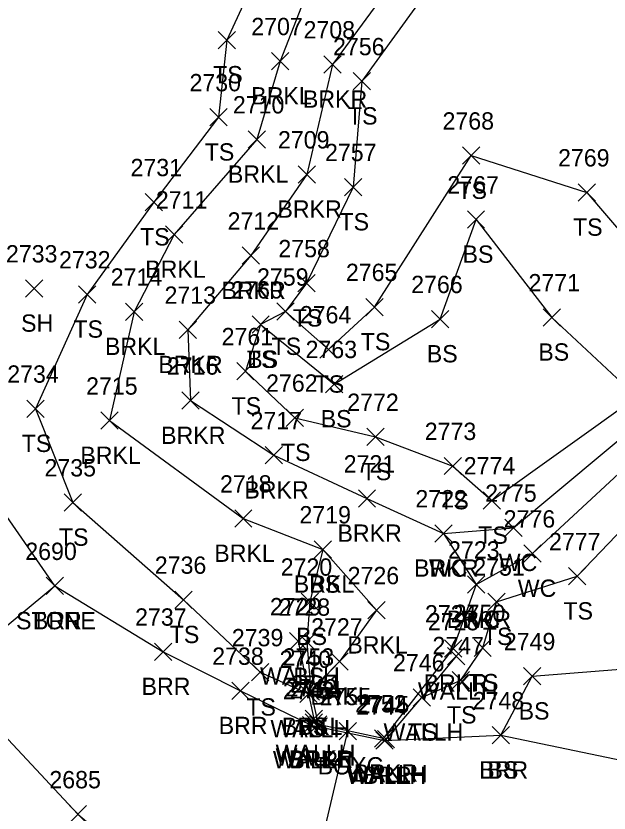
# Model space of a CAD drawing. Extents: x 1505656 to 1508446, y 700805 to 703031.
# Drawn here: x 1506598.8 to 1506667.3, y 701922.6 to 702014.6 of the extents above; entities that cross this region are included whole.
import ezdxf

# ---------------------------------------------------------------- set-up
doc = ezdxf.new("R2010")
doc.units = 0
for name, color, linetype in [('D_A', 7, 'Continuous'), ('D_I', 7, 'Continuous'), ('D_TIC', 7, 'Continuous'), ('DDEFAULT', 7, 'Continuous'), ('DHW', 7, 'Continuous'), ('L_A', 7, 'Continuous'), ('L_I', 7, 'Continuous'), ('L_TIC', 7, 'Continuous'), ('LABL', 7, 'Continuous'), ('LASF', 7, 'Continuous'), ('LAWE', 7, 'Continuous'), ('LELB', 7, 'Continuous')]:
    doc.layers.add(name, color=color, linetype=linetype)

msp = doc.modelspace()

# ---------------------------------------------------------------- linework, layer by layer
at = {"layer": 'D_TIC'}
for points in [[(1506630.372, 701941.387), (1506632.372, 701943.387)], [(1506632.372, 701941.387), (1506630.372, 701943.387)], [(1506648.6, 701939.655), (1506650.6, 701941.655)], [(1506650.6, 701939.655), (1506648.6, 701941.655)], [(1506631.569, 701935.322), (1506633.569, 701937.322)], [(1506633.569, 701935.322), (1506631.569, 701937.322)], [(1506644.636, 701934.917), (1506646.636, 701936.917)], [(1506646.636, 701934.917), (1506644.636, 701936.917)], [(1506644.636, 701934.917), (1506646.636, 701936.917)], [(1506646.636, 701934.917), (1506644.636, 701936.917)], [(1506631.863, 701931.707), (1506633.863, 701933.707)], [(1506633.863, 701931.707), (1506631.863, 701933.707)], [(1506632.176, 701932.018), (1506634.176, 701934.018)], [(1506634.176, 701932.018), (1506632.176, 701934.018)], [(1506632.179, 701932.444), (1506634.179, 701934.444)], [(1506634.179, 701932.444), (1506632.179, 701934.444)], [(1506636.122, 701931.016), (1506638.122, 701933.016)], [(1506638.122, 701931.016), (1506636.122, 701933.016)], [(1506640.344, 701929.926), (1506642.344, 701931.926)], [(1506642.344, 701929.926), (1506640.344, 701931.926)], [(1506640.513, 701930.092), (1506642.513, 701932.092)], [(1506642.513, 701930.092), (1506640.513, 701932.092)]]:
    msp.add_lwpolyline(points, dxfattribs=at)
at = {"layer": 'DDEFAULT'}
msp.add_lwpolyline([(1506620.071, 701859.635), (1506637.122, 701932.016)], dxfattribs=at)
at = {"layer": 'DHW'}
for points in [[(1506631.372, 701942.387), (1506632.569, 701936.322), (1506633.179, 701933.444), (1506633.176, 701933.018), (1506632.863, 701932.707), (1506641.344, 701930.926), (1506641.513, 701931.092), (1506645.636, 701935.917)], [(1506649.6, 701940.655), (1506645.636, 701935.917)]]:
    msp.add_lwpolyline(points, dxfattribs=at)
at = {"layer": 'L_TIC'}
for points in [[(1506622.136, 702010.803), (1506624.136, 702012.803)], [(1506624.136, 702010.803), (1506622.136, 702012.803)], [(1506628.295, 702008.365), (1506630.295, 702010.365)], [(1506630.295, 702008.365), (1506628.295, 702010.365)], [(1506634.327, 702007.988), (1506636.327, 702009.988)], [(1506636.327, 702007.988), (1506634.327, 702009.988)], [(1506637.712, 702006.047), (1506639.712, 702008.047)], [(1506639.712, 702006.047), (1506637.712, 702008.047)], [(1506621.165, 702001.884), (1506623.165, 702003.884)], [(1506623.165, 702001.884), (1506621.165, 702003.884)], [(1506625.605, 701999.328), (1506627.605, 702001.328)], [(1506627.605, 701999.328), (1506625.605, 702001.328)], [(1506650.348, 701997.462), (1506652.348, 701999.462)], [(1506652.348, 701997.462), (1506650.348, 701999.462)], [(1506631.382, 701995.289), (1506633.382, 701997.289)], [(1506633.382, 701995.289), (1506631.382, 701997.289)], [(1506636.728, 701993.823), (1506638.728, 701995.823)], [(1506638.728, 701993.823), (1506636.728, 701995.823)], [(1506663.7, 701993.207), (1506665.7, 701995.207)], [(1506665.7, 701993.207), (1506663.7, 701995.207)], [(1506613.7, 701992.085), (1506615.7, 701994.085)], [(1506615.7, 701992.085), (1506613.7, 701994.085)], [(1506650.908, 701990.085), (1506652.908, 701992.085)], [(1506652.908, 701990.085), (1506650.908, 701992.085)], [(1506616.054, 701988.351), (1506618.054, 701990.351)], [(1506618.054, 701988.351), (1506616.054, 701990.351)], [(1506624.911, 701985.912), (1506626.911, 701987.912)], [(1506626.911, 701985.912), (1506624.911, 701987.912)], [(1506631.342, 701982.726), (1506633.342, 701984.726)], [(1506633.342, 701982.726), (1506631.342, 701984.726)], [(1506599.876, 701982.126), (1506601.876, 701984.126)], [(1506601.876, 701982.126), (1506599.876, 701984.126)], [(1506606.007, 701981.44), (1506608.007, 701983.44)], [(1506608.007, 701981.44), (1506606.007, 701983.44)], [(1506639.187, 701979.981), (1506641.187, 701981.981)], [(1506641.187, 701979.981), (1506639.187, 701981.981)], [(1506611.41, 701979.443), (1506613.41, 701981.443)], [(1506613.41, 701979.443), (1506611.41, 701981.443)], [(1506628.889, 701979.447), (1506630.889, 701981.447)], [(1506630.889, 701979.447), (1506628.889, 701981.447)], [(1506628.889, 701979.447), (1506630.889, 701981.447)], [(1506630.889, 701979.447), (1506628.889, 701981.447)], [(1506646.784, 701978.588), (1506648.784, 701980.588)], [(1506648.784, 701978.588), (1506646.784, 701980.588)], [(1506659.659, 701978.788), (1506661.659, 701980.788)], [(1506661.659, 701978.788), (1506659.659, 701980.788)], [(1506626.037, 701977.953), (1506628.037, 701979.953)], [(1506628.037, 701977.953), (1506626.037, 701979.953)], [(1506626.037, 701977.953), (1506628.037, 701979.953)], [(1506628.037, 701977.953), (1506626.037, 701979.953)], [(1506617.625, 701977.349), (1506619.625, 701979.349)], [(1506619.625, 701977.349), (1506617.625, 701979.349)], [(1506633.864, 701975.093), (1506635.864, 701977.093)], [(1506635.864, 701975.093), (1506633.864, 701977.093)], [(1506624.267, 701972.57), (1506626.267, 701974.57)], [(1506626.267, 701972.57), (1506624.267, 701974.57)], [(1506634.53, 701971.086), (1506636.53, 701973.086)], [(1506636.53, 701971.086), (1506634.53, 701973.086)], [(1506617.947, 701969.171), (1506619.947, 701971.171)], [(1506619.947, 701969.171), (1506617.947, 701971.171)], [(1506600.028, 701968.243), (1506602.028, 701970.243)], [(1506602.028, 701968.243), (1506600.028, 701970.243)], [(1506608.57, 701966.865), (1506610.57, 701968.865)], [(1506610.57, 701966.865), (1506608.57, 701968.865)], [(1506629.97, 701967.203), (1506631.97, 701969.203)], [(1506631.97, 701967.203), (1506629.97, 701969.203)], [(1506639.296, 701964.989), (1506641.296, 701966.989)], [(1506641.296, 701964.989), (1506639.296, 701966.989)], [(1506627.562, 701962.875), (1506629.562, 701964.875)], [(1506629.562, 701962.875), (1506627.562, 701964.875)], [(1506648.247, 701961.627), (1506650.247, 701963.627)], [(1506650.247, 701961.627), (1506648.247, 701963.627)], [(1506604.33, 701957.417), (1506606.33, 701959.417)], [(1506606.33, 701957.417), (1506604.33, 701959.417)], [(1506638.318, 701957.874), (1506640.318, 701959.874)], [(1506640.318, 701957.874), (1506638.318, 701959.874)], [(1506652.749, 701957.65), (1506654.749, 701959.65)], [(1506654.749, 701957.65), (1506652.749, 701959.65)], [(1506624.035, 701955.559), (1506626.035, 701957.559)], [(1506626.035, 701955.559), (1506624.035, 701957.559)], [(1506647.167, 701953.848), (1506649.167, 701955.848)], [(1506649.167, 701953.848), (1506647.167, 701955.848)], [(1506647.167, 701953.848), (1506649.167, 701955.848)], [(1506649.167, 701953.848), (1506647.167, 701955.848)], [(1506655.224, 701954.499), (1506657.224, 701956.499)], [(1506657.224, 701954.499), (1506655.224, 701956.499)], [(1506633.216, 701952), (1506635.216, 701954)], [(1506635.216, 701952), (1506633.216, 701954)], [(1506633.216, 701952), (1506635.216, 701954)], [(1506635.216, 701952), (1506633.216, 701954)], [(1506657.421, 701951.519), (1506659.421, 701953.519)], [(1506659.421, 701951.519), (1506657.421, 701953.519)], [(1506662.595, 701948.901), (1506664.595, 701950.901)], [(1506664.595, 701948.901), (1506662.595, 701950.901)], [(1506602.247, 701947.775), (1506604.247, 701949.775)], [(1506604.247, 701947.775), (1506602.247, 701949.775)], [(1506602.247, 701947.775), (1506604.247, 701949.775)], [(1506604.247, 701947.775), (1506602.247, 701949.775)], [(1506650.939, 701947.935), (1506652.939, 701949.935)], [(1506652.939, 701947.935), (1506650.939, 701949.935)], [(1506650.939, 701947.935), (1506652.939, 701949.935)], [(1506652.939, 701947.935), (1506650.939, 701949.935)], [(1506617.124, 701946.182), (1506619.124, 701948.182)], [(1506619.124, 701946.182), (1506617.124, 701948.182)], [(1506631.698, 701945.963), (1506633.698, 701947.963)], [(1506633.698, 701945.963), (1506631.698, 701947.963)], [(1506653.293, 701945.964), (1506655.293, 701947.964)], [(1506655.293, 701945.964), (1506653.293, 701947.964)], [(1506639.4, 701944.978), (1506641.4, 701946.978)], [(1506641.4, 701944.978), (1506639.4, 701946.978)], [(1506631.375, 701941.341), (1506633.375, 701943.341)], [(1506633.375, 701941.341), (1506631.375, 701943.341)], [(1506631.375, 701941.341), (1506633.375, 701943.341)], [(1506633.375, 701941.341), (1506631.375, 701943.341)], [(1506614.794, 701940.191), (1506616.794, 701942.191)], [(1506616.794, 701940.191), (1506614.794, 701942.191)], [(1506648.268, 701940.565), (1506650.268, 701942.565)], [(1506650.268, 701940.565), (1506648.268, 701942.565)], [(1506651.678, 701940.617), (1506653.678, 701942.617)], [(1506653.678, 701940.617), (1506651.678, 701942.617)], [(1506635.125, 701939.056), (1506637.125, 701941.056)], [(1506637.125, 701939.056), (1506635.125, 701941.056)], [(1506625.974, 701937.814), (1506627.974, 701939.814)], [(1506627.974, 701937.814), (1506625.974, 701939.814)], [(1506657.389, 701937.355), (1506659.389, 701939.355)], [(1506659.389, 701937.355), (1506657.389, 701939.355)], [(1506649.139, 701936.897), (1506651.139, 701938.897)], [(1506651.139, 701936.897), (1506649.139, 701938.897)], [(1506623.7, 701935.673), (1506625.7, 701937.673)], [(1506625.7, 701935.673), (1506623.7, 701937.673)], [(1506631.569, 701935.322), (1506633.569, 701937.322)], [(1506633.569, 701935.322), (1506631.569, 701937.322)], [(1506631.837, 701935.578), (1506633.837, 701937.578)], [(1506633.837, 701935.578), (1506631.837, 701937.578)], [(1506631.837, 701935.578), (1506633.837, 701937.578)], [(1506633.837, 701935.578), (1506631.837, 701937.578)], [(1506644.636, 701934.917), (1506646.636, 701936.917)], [(1506646.636, 701934.917), (1506644.636, 701936.917)], [(1506631.863, 701931.707), (1506633.863, 701933.707)], [(1506633.863, 701931.707), (1506631.863, 701933.707)], [(1506632.685, 701931.799), (1506634.685, 701933.799)], [(1506634.685, 701931.799), (1506632.685, 701933.799)], [(1506632.685, 701931.799), (1506634.685, 701933.799)], [(1506634.685, 701931.799), (1506632.685, 701933.799)], [(1506640.197, 701930.178), (1506642.197, 701932.178)], [(1506642.197, 701930.178), (1506640.197, 701932.178)], [(1506640.344, 701929.926), (1506642.344, 701931.926)], [(1506642.344, 701929.926), (1506640.344, 701931.926)], [(1506653.792, 701930.541), (1506655.792, 701932.541)], [(1506655.792, 701930.541), (1506653.792, 701932.541)], [(1506653.792, 701930.541), (1506655.792, 701932.541)], [(1506655.792, 701930.541), (1506653.792, 701932.541)], [(1506604.94, 701921.416), (1506606.94, 701923.416)], [(1506606.94, 701921.416), (1506604.94, 701923.416)], [(1506604.94, 701921.416), (1506606.94, 701923.416)], [(1506606.94, 701921.416), (1506604.94, 701923.416)]]:
    msp.add_lwpolyline(points, dxfattribs=at)
at = {"layer": 'LABL'}
for points in [[(1506641.344, 701930.926), (1506654.792, 701931.541), (1506676.404, 701927.033), (1506697.394, 701910.817), (1506724.279, 701924.517), (1506741.614, 701947.32), (1506768.496, 701950.405)], [(1506603.247, 701948.775), (1506615.794, 701941.191), (1506624.7, 701936.673), (1506632.863, 701932.707)]]:
    msp.add_lwpolyline(points, dxfattribs=at)
at = {"layer": 'LASF'}
msp.add_lwpolyline([(1506554.93, 702055.47), (1506533.322, 702053.622), (1506522.582, 702042.748), (1506515.023, 702030.816), (1506503.541, 702009.378), (1506500.8, 701998.624), (1506503.55, 701986.781), (1506510.719, 701977.949), (1506534.716, 701955.652), (1506561.035, 701933.914), (1506571.188, 701927.294), (1506589.931, 701923.566), (1506590.873, 701938.499), (1506603.247, 701948.775), (1506591.719, 701965.434), (1506580.312, 701969.882), (1506567.135, 701979.967), (1506551.686, 701997.121), (1506534.139, 702019.955), (1506537.672, 702029.669)], dxfattribs=at)
at = {"layer": 'LAWE'}
for points in [[(1506686.798, 702100.191), (1506661.635, 702092.839), (1506649.951, 702083.842), (1506635.521, 702068.324), (1506640.256, 702058.025), (1506640.316, 702037.599), (1506629.295, 702009.365), (1506626.605, 702000.328), (1506617.054, 701989.351), (1506612.41, 701980.443), (1506609.57, 701967.865), (1506625.035, 701956.559), (1506634.216, 701953), (1506640.4, 701945.978), (1506636.125, 701940.056), (1506632.837, 701936.578), (1506633.685, 701932.799)], [(1506730.095, 702096.797), (1506703.008, 702087.371), (1506668.718, 702080.037), (1506653.031, 702073.19), (1506649.286, 702063.593), (1506653.891, 702055.248), (1506658.144, 702050.705), (1506653.193, 702033.295), (1506635.327, 702008.988), (1506632.382, 701996.289), (1506625.911, 701986.912), (1506618.625, 701978.349), (1506618.947, 701970.171), (1506628.562, 701963.875), (1506639.318, 701958.874), (1506648.167, 701954.848), (1506651.939, 701948.935), (1506649.268, 701941.565), (1506641.197, 701931.178), (1506633.685, 701932.799)], [(1506648.167, 701954.848), (1506656.224, 701955.499), (1506672.08, 701968.698), (1506688.578, 701975.928), (1506701.637, 701978.337), (1506716.401, 701985.002), (1506744.218, 701975.183), (1506765.076, 701976.591), (1506790.512, 701973.781), (1506790.117, 701971.896)], [(1506651.939, 701948.935), (1506658.421, 701952.519), (1506673.643, 701966.593), (1506689.458, 701973.688), (1506702.858, 701974.859), (1506717.036, 701981.072), (1506744.071, 701969.11), (1506765.867, 701971.902), (1506790.117, 701971.896)]]:
    msp.add_lwpolyline(points, dxfattribs=at)
at = {"layer": 'LELB'}
for points in [[(1506680.81, 702103.157), (1506660.506, 702095.651), (1506648.953, 702085.423), (1506633.622, 702068.567), (1506637.525, 702057.839), (1506636.561, 702040.869), (1506623.136, 702011.803), (1506622.165, 702002.884), (1506614.7, 701993.085), (1506607.007, 701982.44), (1506601.028, 701969.243), (1506605.33, 701958.417), (1506618.124, 701947.182), (1506626.974, 701938.814), (1506632.569, 701936.322)], [(1506729.537, 702093.109), (1506702.934, 702083.621), (1506669.924, 702078.118), (1506659.77, 702069.951), (1506655.787, 702058.45), (1506664.281, 702051.431), (1506657.103, 702032.367), (1506638.712, 702007.047), (1506637.728, 701994.823), (1506632.342, 701983.726), (1506629.889, 701980.447), (1506627.037, 701978.953), (1506625.267, 701973.57), (1506630.97, 701968.203), (1506640.296, 701965.989), (1506649.247, 701962.627), (1506653.749, 701958.65), (1506670.468, 701970.628), (1506688.128, 701978.947), (1506700.485, 701983.275), (1506715.811, 701989.862)], [(1506503.541, 702009.378), (1506519.04, 702009.373), (1506530.025, 701989.895), (1506548.632, 701970.315), (1506570.048, 701955.047), (1506590.873, 701938.499), (1506605.94, 701922.416), (1506628.149, 701903.654)], [(1506629.889, 701980.447), (1506634.864, 701976.093), (1506640.187, 701980.981), (1506651.348, 701998.462), (1506664.7, 701994.207), (1506671.753, 701985.95), (1506688.128, 701978.947)], [(1506627.037, 701978.953), (1506635.53, 701972.086), (1506647.784, 701979.588), (1506651.908, 701991.085), (1506660.659, 701979.788), (1506670.468, 701970.628)], [(1506645.636, 701935.917), (1506650.139, 701937.897), (1506652.678, 701941.617), (1506654.293, 701946.964), (1506663.595, 701949.901), (1506676.23, 701963.055), (1506689.807, 701970.229), (1506703.554, 701971.162), (1506718.922, 701975.731), (1506743.548, 701962.771), (1506767.475, 701968.345), (1506789.515, 701969.256)], [(1506634.216, 701953), (1506632.698, 701946.963), (1506632.375, 701942.341)], [(1506632.375, 701942.341), (1506632.837, 701936.578)], [(1506654.792, 701931.541), (1506658.389, 701938.355), (1506677.307, 701939.861), (1506691.559, 701925.328), (1506697.394, 701910.817), (1506707.917, 701903.994), (1506727.851, 701893.891), (1506737.312, 701894.777)]]:
    msp.add_lwpolyline(points, dxfattribs=at)

# ---------------------------------------------------------------- texts
at = {"layer": 'D_A'}
for s, p in [('WALLH', (1506626.962, 701937.387)), ('WALLH', (1506645.19, 701935.655)), ('WALLH', (1506628.16, 701931.322)), ('WALLH', (1506641.226, 701930.917)), ('WALLH', (1506641.226, 701930.917)), ('WALLH', (1506628.767, 701928.018)), ('WALLH', (1506628.77, 701928.444)), ('WALLH', (1506628.453, 701927.707)), ('BOXC', (1506633.618, 701927.016)), ('WALLH', (1506637.104, 701926.092)), ('WALLH', (1506636.934, 701925.926))]:
    msp.add_text(s, height=2, dxfattribs=at).set_placement(p)
at = {"layer": 'D_I'}
for s, p in [('2729', (1506628.104, 701945.387)), ('2725', (1506646.34, 701943.655)), ('2740', (1506629.223, 701939.322)), ('2746', (1506642.321, 701938.917)), ('2746', (1506642.321, 701938.917)), ('2741', (1506630.486, 701936.444)), ('2743', (1506629.603, 701935.707)), ('2742', (1506629.916, 701936.018)), ('2755', (1506633.863, 701935.016)), ('2744', (1506638.084, 701933.926)), ('2745', (1506638.253, 701934.092))]:
    msp.add_text(s, height=2, dxfattribs=at).set_placement(p)
at = {"layer": 'L_A'}
for s, p in [('TS', (1506621.545, 702006.803)), ('BRKL', (1506625.941, 702004.365)), ('BRKR', (1506631.918, 702003.988)), ('TS', (1506637.121, 702002.047)), ('TS', (1506620.575, 701997.884)), ('BRKL', (1506623.251, 701995.328)), ('TS', (1506649.757, 701993.462)), ('BRKR', (1506628.973, 701991.289)), ('TS', (1506636.138, 701989.823)), ('TS', (1506663.11, 701989.207)), ('TS', (1506613.109, 701988.085)), ('BS', (1506650.349, 701986.085)), ('BRKL', (1506613.7, 701984.351)), ('BRKR', (1506622.502, 701981.912)), ('TS', (1506630.751, 701978.726)), ('SH', (1506599.365, 701978.126)), ('TS', (1506605.417, 701977.44)), ('TS', (1506638.597, 701975.981)), ('BRKL', (1506609.056, 701975.443)), ('TS', (1506628.299, 701975.447)), ('TS', (1506628.299, 701975.447)), ('TS', (1506625.446, 701973.953)), ('BS', (1506625.478, 701973.953)), ('BS', (1506646.224, 701974.588)), ('BS', (1506659.1, 701974.788)), ('BRKR', (1506615.215, 701973.349)), ('TS', (1506633.273, 701971.093)), ('TS', (1506623.677, 701968.57)), ('BS', (1506633.971, 701967.086)), ('BRKR', (1506615.538, 701965.171)), ('TS', (1506599.437, 701964.243)), ('TS', (1506629.38, 701963.203)), ('BRKL', (1506606.216, 701962.865)), ('TS', (1506638.705, 701960.989)), ('BRKR', (1506625.153, 701958.875)), ('TS', (1506647.657, 701957.627)), ('BRKR', (1506635.909, 701953.874)), ('TS', (1506603.74, 701953.417)), ('TS', (1506652.159, 701953.65)), ('BRKL', (1506621.681, 701951.559)), ('WC', (1506654.532, 701950.499)), ('BRKR', (1506644.757, 701949.848)), ('WC', (1506646.474, 701949.848)), ('BRKL', (1506630.862, 701948)), ('BS', (1506632.657, 701948)), ('WC', (1506656.728, 701947.519)), ('TS', (1506662.005, 701944.901)), ('STONE', (1506598.79, 701943.775)), ('BRR', (1506600.735, 701943.775)), ('BRKR', (1506648.53, 701943.935)), ('WC', (1506650.246, 701943.935)), ('TS', (1506616.534, 701942.182)), ('BS', (1506631.139, 701941.963)), ('TS', (1506652.702, 701941.964)), ('BRKL', (1506637.045, 701940.978)), ('BS', (1506630.816, 701937.341)), ('BS', (1506630.816, 701937.341)), ('BRKR', (1506645.859, 701936.565)), ('TS', (1506651.088, 701936.617)), ('BRR', (1506613.282, 701936.191)), ('BRKL', (1506632.771, 701935.056)), ('TS', (1506625.383, 701933.814)), ('TS', (1506648.549, 701932.897)), ('BS', (1506656.83, 701933.355)), ('BRR', (1506622.188, 701931.673)), ('BS', (1506631.278, 701931.578)), ('BRKL', (1506629.482, 701931.578)), ('TS', (1506630.979, 701931.322)), ('TS', (1506644.045, 701930.917)), ('BRKR', (1506630.276, 701927.799)), ('BRKL', (1506630.331, 701927.799)), ('BRR', (1506630.351, 701927.707)), ('BRKR', (1506637.788, 701926.178)), ('BRR', (1506652.28, 701926.541)), ('BS', (1506653.233, 701926.541)), ('BRR', (1506638.832, 701925.926))]:
    msp.add_text(s, height=2, dxfattribs=at).set_placement(p)
at = {"layer": 'L_I'}
for s, p in [('2707', (1506625.957, 702012.365)), ('2708', (1506631.988, 702011.988)), ('2756', (1506635.397, 702010.047)), ('2730', (1506618.819, 702005.884)), ('2710', (1506623.826, 702003.328)), ('2768', (1506648.04, 702001.462)), ('2709', (1506629.036, 701999.289)), ('2757', (1506634.468, 701997.823)), ('2769', (1506661.386, 701997.207)), ('2731', (1506612.007, 701996.085)), ('2767', (1506648.601, 701994.085)), ('2711', (1506614.928, 701992.351)), ('2712', (1506623.218, 701989.912)), ('2733', (1506597.617, 701986.126)), ('2758', (1506629.082, 701986.726)), ('2732', (1506603.748, 701985.44)), ('2714', (1506609.718, 701983.443)), ('2759', (1506626.621, 701983.447)), ('2759', (1506626.621, 701983.447)), ('2765', (1506636.88, 701983.981)), ('2766', (1506644.421, 701982.588)), ('2771', (1506657.966, 701982.788)), ('2713', (1506615.932, 701981.349)), ('2760', (1506623.643, 701981.953)), ('2760', (1506623.643, 701981.953)), ('2764', (1506631.557, 701979.093)), ('2761', (1506622.527, 701976.57)), ('2763', (1506632.223, 701975.086)), ('2716', (1506616.199, 701973.171)), ('2734', (1506597.768, 701972.243)), ('2762', (1506627.663, 701971.203)), ('2715', (1506606.877, 701970.865)), ('2772', (1506637.036, 701968.989)), ('2717', (1506625.869, 701966.875)), ('2773', (1506645.987, 701965.627)), ('2735', (1506602.07, 701961.417)), ('2721', (1506636.625, 701961.874)), ('2774', (1506650.49, 701961.65)), ('2718', (1506622.342, 701959.559)), ('2775', (1506652.965, 701958.499)), ('2722', (1506644.907, 701957.848)), ('2722', (1506644.907, 701957.848)), ('2719', (1506631.515, 701956)), ('2719', (1506631.515, 701956)), ('2776', (1506655.106, 701955.519)), ('2777', (1506660.336, 701952.901)), ('2723', (1506648.68, 701951.935)), ('2723', (1506648.68, 701951.935)), ('2690', (1506599.853, 701951.775)), ('2690', (1506599.853, 701951.775)), ('2736', (1506614.809, 701950.182)), ('2720', (1506629.351, 701949.963)), ('2751', (1506651.6, 701949.964)), ('2726', (1506637.085, 701948.978)), ('2728', (1506629.115, 701945.341)), ('2728', (1506629.115, 701945.341)), ('2724', (1506646.008, 701944.565)), ('2750', (1506649.332, 701944.617)), ('2737', (1506612.534, 701944.191)), ('2727', (1506632.866, 701943.056)), ('2739', (1506623.706, 701941.814)), ('2747', (1506646.879, 701940.897)), ('2749', (1506655.121, 701941.355)), ('2738', (1506621.44, 701939.673)), ('2740', (1506629.223, 701939.322)), ('2753', (1506629.577, 701939.578)), ('2753', (1506629.577, 701939.578)), ('2746', (1506642.321, 701938.917)), ('2743', (1506629.603, 701935.707)), ('2754', (1506630.425, 701935.799)), ('2754', (1506630.425, 701935.799)), ('2748', (1506651.532, 701934.541)), ('2748', (1506651.532, 701934.541)), ('2752', (1506637.938, 701934.178)), ('2744', (1506638.084, 701933.926)), ('2685', (1506602.633, 701925.416)), ('2685', (1506602.633, 701925.416))]:
    msp.add_text(s, height=2, dxfattribs=at).set_placement(p)

doc.saveas('drawing.dxf')
